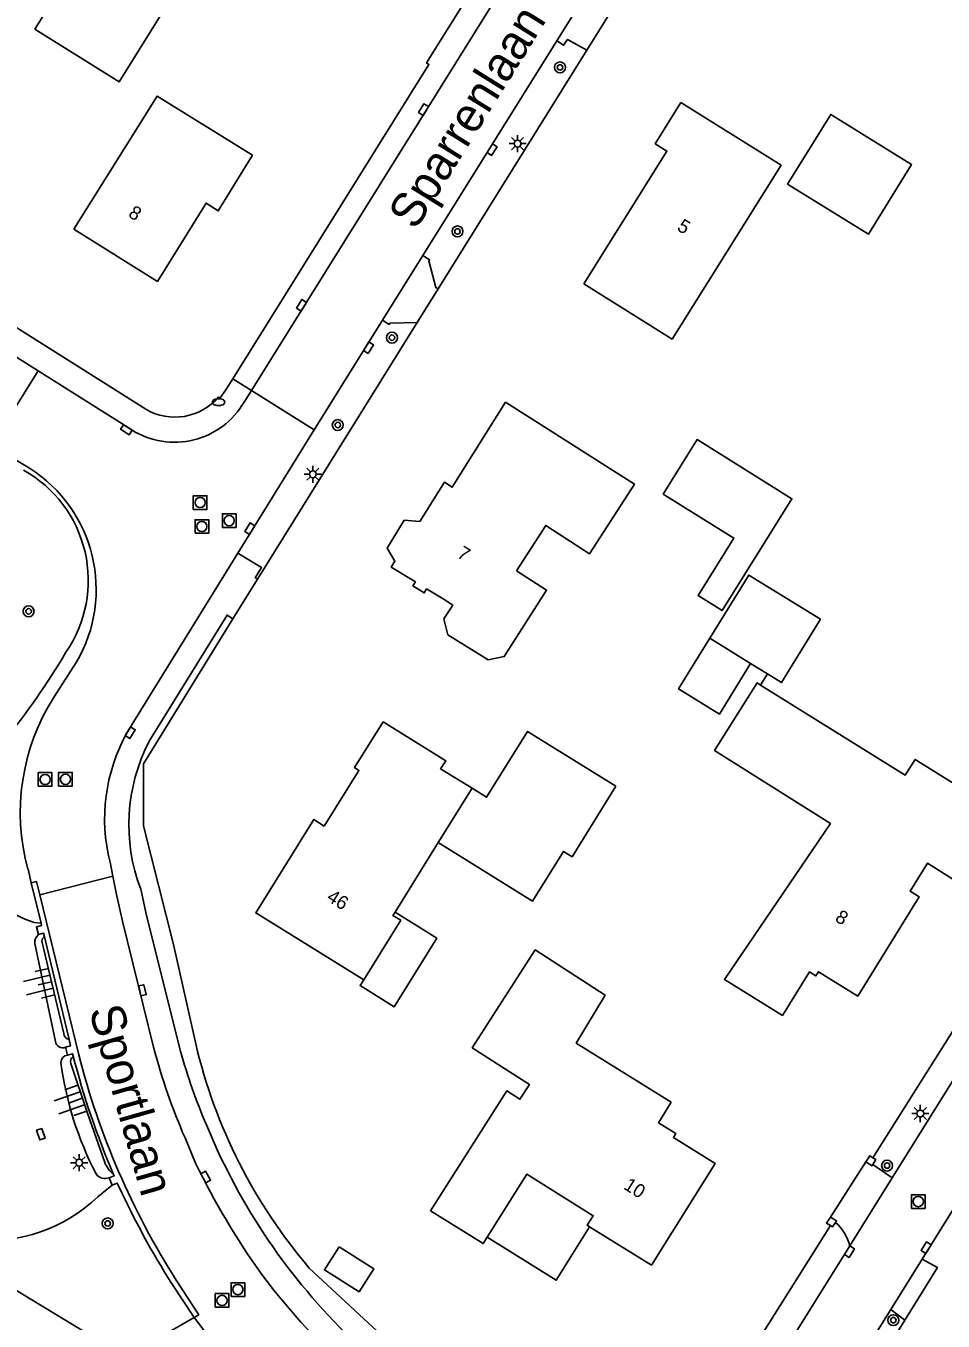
# Model space of a CAD drawing. Extents: x 136000 to 141000, y 400494 to 402006.
# Drawn here: x 138089.2 to 138156.3, y 401767.7 to 401862.5 of the extents above; entities that cross this region are included whole.
import ezdxf

# ---------------------------------------------------------------- set-up
doc = ezdxf.new("R2010")
doc.units = 0
for name, color, linetype in [('gg-afsc-erfafscheiding', 7, 'Continuous'), ('gg-afsc-muur', 7, 'Continuous'), ('gg-anno-huisnummerreeks BGT', 7, 'Continuous'), ('gg-anno-openbare ruimte label', 7, 'Continuous'), ('gg-bbg-bijgebouw', 7, 'Continuous'), ('gg-bbg-gedigitaliseerde bebouwing', 7, 'Continuous'), ('gg-bbg-gedigitaliseerde bijgebouw', 7, 'Continuous'), ('gg-bbg-hoofdgebouw', 7, 'Continuous'), ('gg-bbg-luifel en loopbrug', 7, 'Continuous'), ('gg-bbg-tussenscheiding', 7, 'Continuous'), ('gg-knt-bovenkant onderkant talud', 7, 'Continuous'), ('gg-knt-verharding', 7, 'Continuous'), ('gg-knt-verharding nz', 7, 'Continuous'), ('gt-bbg-plantopografie pand', 7, 'Continuous'), ('gt-grn-groengrens', 7, 'Continuous'), ('gt-grn-vlakafsluiter', 7, 'Continuous'), ('gt-grn-weggrens', 7, 'Continuous'), ('gt-symb-boom', 7, 'Continuous'), ('gt-symb-brandkraan', 7, 'Continuous'), ('gt-symb-kolk', 7, 'Continuous'), ('gt-symb-kolk center center', 7, 'Continuous'), ('gt-symb-lichtmast', 7, 'Continuous'), ('gt-symb-rioolschacht', 7, 'Continuous'), ('gt-symb-talud symbool', 7, 'Continuous')]:
    doc.layers.add(name, color=color, linetype=linetype)

# ---------------------------------------------------------------- blocks, each defined once
blk = doc.blocks.new('gt0-RS')
at = {"layer": 'gt-symb-rioolschacht'}
blk.add_lwpolyline([(-0.5, -0.5), (0.5, -0.5), (0.5, 0.5), (-0.5, 0.5)], close=True, dxfattribs=at)
blk.add_circle((0, 0), 0.375, dxfattribs=at)
blk = doc.blocks.new('gt0-BOOM')
at = {"layer": 'gt-symb-boom'}
for radius in [0.4, 0.2]:
    blk.add_circle((0, 0), radius, dxfattribs=at)
blk = doc.blocks.new('gt0-KOLK')
at = {"layer": 'gt-symb-kolk'}
blk.add_lwpolyline([(0, 0), (0.375, 0), (0.375, 0.4), (-0.375, 0.4), (-0.375, 0), (0, 0)], dxfattribs=at)
blk = doc.blocks.new('gt0-LMAST')
at = {"layer": 'gt-symb-lichtmast'}
for p, q in [((-0.182, 0.173), (-0.447, 0.438)), ((-0.005, 0.246), (-0.005, 0.621)), ((0.172, 0.173), (0.437, 0.438)), ((-0.255, -0.004), (-0.63, -0.004)), ((-0.182, -0.181), (-0.447, -0.446)), ((-0.005, -0.254), (-0.005, -0.629)), ((0.437, -0.446), (0.172, -0.181)), ((0.245, -0.004), (0.62, -0.004))]:
    blk.add_line(p, q, dxfattribs=at)
blk.add_circle((-0.005, -0.004), 0.25, dxfattribs=at)
blk = doc.blocks.new('gt0-BR')
at = {"layer": 'gt-symb-brandkraan'}
for centre, radius, start, end in [((-0.244, 0), 0.206, 107.56694, 252.43307), ((0.599, -2.664), 3, 106.89205, 107.56694), ((0, -0.691), 0.938, 73.10799, 106.89205), ((-0.599, -2.664), 3, 72.43309, 73.10799), ((0.244, 0), 0.206, 287.56695, 72.43309), ((0.599, 2.664), 3, 252.43307, 253.10797), ((0, 0.691), 0.938, 253.10797, 286.89206), ((-0.599, 2.664), 3, 286.89206, 287.56695)]:
    blk.add_arc(centre, radius, start, end, dxfattribs=at)
blk = doc.blocks.new('gt0-KOLKCC')
at = {"layer": 'gt-symb-kolk center center'}
blk.add_lwpolyline([(-0.375, 0.2), (0.375, 0.2), (0.375, -0.2), (-0.375, -0.2)], close=True, dxfattribs=at)
blk = doc.blocks.new('gt0-TALUD_1')
at = {"layer": 'gt-symb-talud symbool'}
for p, q in [((-1, -1), (-1, 0)), ((-0.5, -2), (-0.5, 0)), ((0, -1), (0, 0)), ((0.5, -2), (0.5, 0)), ((1, -1), (1, 0))]:
    blk.add_line(p, q, dxfattribs=at)

msp = doc.modelspace()

# ---------------------------------------------------------------- linework, layer by layer
at = {"layer": 'gg-afsc-erfafscheiding'}
msp.add_line((138143.466, 401815.033), (138142.956, 401814.214), dxfattribs=at)
at = {"layer": 'gg-afsc-muur'}
for points in [[(138151.168, 401779.625), (138150.94, 401779.767), (138150.649, 401779.317)], [(138151.172, 401779.138), (138151.396, 401779.483), (138151.168, 401779.625)], [(138150.649, 401779.317), (138151.104, 401779.033), (138151.172, 401779.138)], [(138148.058, 401775.277), (138147.772, 401774.838), (138148.065, 401774.662)], [(138148.438, 401774.896), (138148.51, 401775.007), (138148.058, 401775.277)], [(138148.065, 401774.662), (138148.224, 401774.568), (138148.438, 401774.896)]]:
    msp.add_lwpolyline(points, dxfattribs=at)
at = {"layer": 'gg-bbg-bijgebouw'}
for points in [[(138147.343, 401819.029), (138144.488, 401814.396), (138143.466, 401815.033)], [(138132.368, 401806.808), (138125.911, 401810.824), (138122.911, 401806), (138121.841, 401806.662)]]:
    msp.add_lwpolyline(points, dxfattribs=at)
at = {"layer": 'gg-bbg-gedigitaliseerde bebouwing'}
msp.add_line((138116.211, 401797.598), (138119.375, 401802.693), dxfattribs=at)
for points in [[(138092.721, 401847.59), (138098.801, 401857.307), (138105.791, 401852.99)], [(138137.121, 401856.84), (138144.452, 401852.26), (138136.472, 401839.538), (138130.031, 401843.57)], [(138124.301, 401834.93), (138133.726, 401828.927), (138130.438, 401823.826), (138127.23, 401825.895), (138125.094, 401822.581)], [(138120.079, 401817.88), (138123.015, 401816.068), (138124.202, 401816.305), (138127.295, 401821.162), (138125.094, 401822.581)], [(138142.956, 401814.214), (138142.702, 401814.372), (138139.585, 401809.437), (138148.063, 401804.08), (138140.311, 401792.671), (138144.561, 401790.037)], [(138113.921, 401792.64), (138116.626, 401797.002), (138116.059, 401797.354), (138116.211, 401797.598)], [(138131.591, 401791.531), (138126.466, 401794.827), (138121.861, 401787.668), (138126.038, 401784.981), (138125.342, 401783.9), (138124.382, 401784.517), (138118.811, 401775.75)]]:
    msp.add_lwpolyline(points, dxfattribs=at)
at = {"layer": 'gg-bbg-gedigitaliseerde bijgebouw'}
msp.add_line((138143.466, 401815.033), (138142.223, 401815.799), dxfattribs=at)
for points in [[(138089.869, 401862.214), (138093.374, 401867.836), (138099.541, 401863.992), (138096.036, 401858.369), (138089.869, 401862.214)], [(138144.923, 401850.883), (138148.091, 401855.979), (138154.004, 401852.304), (138150.836, 401847.208), (138144.923, 401850.883)], [(138135.822, 401828.198), (138138.308, 401832.183), (138145.245, 401827.856), (138140.137, 401819.667), (138138.376, 401820.766), (138140.998, 401824.969), (138135.822, 401828.198)], [(138139.232, 401817.642), (138142.084, 401822.27), (138147.343, 401819.029)], [(138142.223, 401815.799), (138139.94, 401812.094), (138136.949, 401813.937), (138139.232, 401817.642)], [(138132.368, 401806.808), (138129.163, 401801.655), (138128.537, 401802.045), (138126.272, 401798.403), (138119.375, 401802.693)]]:
    msp.add_lwpolyline(points, dxfattribs=at)
at = {"layer": 'gg-bbg-hoofdgebouw'}
for points in [[(138137.121, 401856.84), (138135.251, 401853.83), (138136.101, 401853.29), (138130.031, 401843.57)], [(138092.721, 401847.59), (138098.821, 401843.75), (138102.391, 401849.49), (138103.281, 401848.92), (138105.791, 401852.99)], [(138118.016, 401826.18), (138119.821, 401829.06), (138120.391, 401828.69), (138124.301, 401834.93)], [(138120.079, 401817.88), (138119.791, 401819.055), (138120.434, 401820.065), (138119.722, 401820.518), (138118.524, 401821.255), (138118.347, 401820.964), (138117.513, 401821.472), (138117.698, 401821.762), (138115.936, 401822.847), (138116.202, 401823.288), (138115.624, 401824.234), (138116.882, 401826.273), (138118.016, 401826.18)], [(138142.956, 401814.214), (138153.535, 401807.622), (138154.254, 401808.776), (138160.201, 401805.07)], [(138113.921, 401792.64), (138106.021, 401797.54), (138110.271, 401804.38), (138111.021, 401803.89), (138113.571, 401807.97), (138113.241, 401808.19), (138115.331, 401811.52)], [(138121.841, 401806.662), (138119.548, 401808.079), (138119.916, 401808.674), (138115.331, 401811.52)], [(138144.561, 401790.037), (138146.537, 401793.224), (138147.004, 401792.934), (138147.189, 401793.232), (138150.061, 401791.45), (138154.561, 401798.71), (138153.891, 401799.13), (138155.161, 401801.17), (138157.021, 401800), (138160.201, 401805.07)], [(138136.411, 401783.687), (138129.463, 401788.01), (138131.591, 401791.531)], [(138136.411, 401783.687), (138135.481, 401782.19), (138136.751, 401781.39), (138136.571, 401781.11), (138139.631, 401779.2), (138134.961, 401771.75), (138130.448, 401774.57)], [(138130.448, 401774.57), (138130.271, 401774.68), (138130.711, 401775.38), (138125.841, 401778.42), (138122.955, 401773.809)], [(138122.955, 401773.809), (138122.661, 401773.34), (138118.811, 401775.75)]]:
    msp.add_lwpolyline(points, dxfattribs=at)
at = {"layer": 'gg-bbg-luifel en loopbrug'}
for points in [[(138113.921, 401792.64), (138113.659, 401792.219), (138116.15, 401790.67), (138119.274, 401795.692), (138116.211, 401797.598)], [(138130.448, 401774.57), (138128.002, 401770.656), (138122.955, 401773.809)]]:
    msp.add_lwpolyline(points, dxfattribs=at)
at = {"layer": 'gg-bbg-tussenscheiding'}
for p, q in [((138142.223, 401815.799), (138139.232, 401817.642)), ((138119.375, 401802.693), (138121.841, 401806.662))]:
    msp.add_line(p, q, dxfattribs=at)
at = {"layer": 'gg-knt-bovenkant onderkant talud'}
for p, q in [((138090.313, 401796.788), (138089.812, 401796.829)), ((138091.363, 401788.127), (138089.859, 401795.309)), ((138091.989, 401788.727), (138090.381, 401795.483)), ((138094.474, 401776.76), (138095.525, 401777.616))]:
    msp.add_line(p, q, dxfattribs=at)
msp.add_lwpolyline([(138094.985, 401779.265), (138093.705, 401782.878), (138092.497, 401786.516)], dxfattribs=at)
for centre, radius, start, end in [((138084.524, 401821.875), 9.245, 325.30152, 60.8671), ((138049.97, 401841.218), 48.811, 320.36034, 329.72746), ((138092.325, 401804.522), 8.093, 180.58815, 251.913), ((138090.542, 401795.402), 0.689, 127.31151, 187.76647), ((138090.72, 401795.496), 0.339, 118.30931, 182.28006), ((138091.9, 401788.218), 0.545, 189.58294, 290.70778), ((138092.428, 401788.718), 0.439, 178.79724, 262.17115), ((138092.348, 401786.556), 0.591, 99.88324, 176.73318), ((138116.828, 401790.029), 25.306, 187.81105, 207.26631), ((138092.901, 401786.676), 0.434, 121.33044, 201.60555), ((138096.924, 401780.03), 2.084, 201.52942, 231.31181), ((138095.01, 401778.961), 0.856, 217.81283, 289.88986), ((138086.487, 401785.146), 11.581, 264.58799, 313.60203)]:
    msp.add_arc(centre, radius, start, end, dxfattribs=at)
at = {"layer": 'gg-knt-verharding'}
for p, q in [((138118.233, 401845.66), (138128.04, 401861.357)), ((138072.411, 401850.543), (138097.981, 401834.396)), ((138110.3, 401832.89), (138115.287, 401840.932)), ((138086.913, 401832.123), (138090.113, 401837.205)), ((138090.113, 401837.205), (138096.95, 401832.885)), ((138105.162, 401834.918), (138105.707, 401835.775)), ((138110.3, 401832.89), (138105.707, 401835.775)), ((138110.3, 401832.89), (138104.705, 401823.866)), ((138087.585, 401831.216), (138089.46, 401830.089)), ((138091.271, 401813.344), (138092.888, 401815.868)), ((138089.597, 401799.737), (138089.359, 401800.741)), ((138095.562, 401800.241), (138095.37, 401801.248)), ((138090.313, 401796.788), (138089.597, 401799.737)), ((138095.562, 401800.241), (138090.225, 401798.864)), ((138093.079, 401787.144), (138090.225, 401798.864)), ((138164.896, 401797.893), (138152.572, 401778.158)), ((138092.368, 401788.283), (138090.559, 401795.795)), ((138092.246, 401787.139), (138092.093, 401787.708)), ((138103.197, 401780.205), (138102.41, 401782.02)), ((138101.624, 401779.231), (138100.846, 401781.076)), ((138152.572, 401778.158), (138151.172, 401779.138)), ((138095.525, 401777.616), (138095.301, 401778.156)), ((138157.685, 401776.862), (138154.781, 401772.206)), ((138154.781, 401772.206), (138155.905, 401771.599)), ((138101.505, 401767.94), (138099.865, 401770.437)), ((138152.493, 401768.526), (138153.507, 401767.742))]:
    msp.add_line(p, q, dxfattribs=at)
for points in [[(138154.656, 401917.039), (138142.353, 401897.48), (138139.549, 401892.932), (138139.333, 401893.043), (138118.518, 401859.742), (138118.685, 401859.639), (138104.339, 401836.634)], [(138155.981, 401916.089), (138143.465, 401896.181), (138123.37, 401864.092), (138105.707, 401835.775)], [(138090.113, 401837.205), (138061.341, 401855.384), (138027.419, 401876.763)], [(138128.04, 401861.357), (138128.542, 401861.04), (138128.835, 401861.462), (138130.239, 401860.681)], [(138119.366, 401843.21), (138119.201, 401843.306), (138118.684, 401845.255), (138118.739, 401845.336), (138118.233, 401845.66)], [(138115.287, 401840.932), (138115.777, 401840.591), (138115.85, 401840.711), (138117.838, 401840.755)], [(138104.339, 401836.634), (138103.835, 401835.825), (138103.426, 401835.229), (138103.299, 401835.297)], [(138104.705, 401823.866), (138097.1, 401811.557), (138096.593, 401810.702)], [(138104.705, 401823.866), (138106.433, 401822.823), (138105.981, 401822.075), (138106.15, 401821.971)], [(138098.224, 401810.098), (138103.922, 401819.34), (138104.349, 401819.074)], [(138090.225, 401798.864), (138089.989, 401799.833), (138089.597, 401799.737)], [(138098.54, 401787.709), (138096.28, 401796.927), (138095.842, 401798.89), (138095.562, 401800.241)], [(138100.507, 401787.427), (138098.038, 401797.345), (138097.603, 401799.28)], [(138090.124, 401795.95), (138089.976, 401796.528), (138090.354, 401796.621), (138090.313, 401796.788)], [(138090.124, 401795.95), (138090.499, 401796.047), (138090.559, 401795.795)], [(138092.368, 401788.283), (138092.48, 401787.817), (138092.093, 401787.708)], [(138092.246, 401787.139), (138092.626, 401787.236), (138092.675, 401787.047)], [(138063.71, 401784.937), (138096.515, 401765.055), (138101.505, 401767.94)], [(138095.301, 401778.156), (138095.664, 401778.309), (138095.621, 401778.403)], [(138095.525, 401777.616), (138095.894, 401777.769), (138096.005, 401777.524)], [(138149.474, 401773.166), (138139.427, 401757.087), (138138.212, 401755.577)], [(138100.205, 401770.663), (138101.85, 401768.139), (138101.505, 401767.94)], [(138152.493, 401768.526), (138143.722, 401754.507), (138142.872, 401752.754)]]:
    msp.add_lwpolyline(points, dxfattribs=at)
for centre, radius, start, end in [((138100.076, 401837.862), 5.877, 237.87168, 329.93799), ((138100.102, 401838.024), 4.202, 239.69451, 319.53749), ((138083.822, 401821.206), 10.521, 329.51119, 57.59423), ((138104.435, 401804.9), 15.64, 147.32373, 195.42316), ((138107.8, 401804.446), 12.835, 150.82906, 194.42888), ((138110.053, 401803.992), 13.312, 152.69763, 200.73153), ((138148.315, 401801.246), 57.008, 194.32169, 212.44337), ((138144.373, 401799.926), 47.433, 194.92515, 203.41544), ((138144.409, 401799.84), 45.623, 195.78786, 202.9913), ((138148.611, 401801.287), 57.72, 194.28257, 203.35713), ((138146.955, 401800.602), 48.279, 204.99196, 216.08481), ((138152.158, 401803.707), 56.149, 205.8429, 215.5335), ((138151.227, 401803.007), 60.818, 204.77124, 212.37942), ((138146.203, 401772.383), 3.363, 13.46952, 48.36054), ((138147.721, 401801.804), 49.608, 216.68572, 238.47879), ((138148.763, 401802.983), 52.984, 217.03043, 239.25043)]:
    msp.add_arc(centre, radius, start, end, dxfattribs=at)
at = {"layer": 'gg-knt-verharding nz'}
for p, q in [((138128.04, 401861.357), (138131.766, 401867.339)), ((138115.287, 401840.932), (138118.233, 401845.66)), ((138152.572, 401778.158), (138149.474, 401773.166)), ((138154.781, 401772.206), (138152.493, 401768.526))]:
    msp.add_line(p, q, dxfattribs=at)
at = {"layer": 'gt-bbg-plantopografie pand'}
msp.add_lwpolyline([(138112.117, 401773.108), (138111.044, 401771.42), (138113.576, 401769.811), (138114.649, 401771.499), (138112.117, 401773.108)], dxfattribs=at)
at = {"layer": 'gt-grn-groengrens'}
for p, q in [((138119.366, 401843.21), (138130.239, 401860.681)), ((138106.15, 401821.971), (138117.838, 401840.755)), ((138153.507, 401767.742), (138149.746, 401761.692))]:
    msp.add_line(p, q, dxfattribs=at)
at = {"layer": 'gt-grn-vlakafsluiter'}
for p, q in [((138130.239, 401860.681), (138132.941, 401865.023)), ((138117.838, 401840.755), (138119.366, 401843.21)), ((138104.349, 401819.074), (138106.15, 401821.971)), ((138151.168, 401779.625), (138165.165, 401801.878)), ((138150.649, 401779.317), (138148.058, 401775.277)), ((138155.905, 401771.599), (138153.507, 401767.742))]:
    msp.add_line(p, q, dxfattribs=at)
for points in [[(138101.632, 401787.959), (138100.012, 401795.227), (138097.801, 401803.904), (138097.81, 401808.447), (138104.349, 401819.074)], [(138109.937, 401771.549), (138118.566, 401763.53), (138126.838, 401758.126), (138132.908, 401755.984), (138137.556, 401757.959), (138148.065, 401774.662)]]:
    msp.add_lwpolyline(points, dxfattribs=at)
msp.add_arc((138139.685, 401796.911), 39.092, 193.2379, 220.44948, dxfattribs=at)
at = {"layer": 'gt-grn-weggrens'}
msp.add_line((138105.707, 401835.775), (138104.339, 401836.634), dxfattribs=at)
msp.add_arc((138158.027, 401810.21), 70.579, 216.791, 227.42946, dxfattribs=at)

# ---------------------------------------------------------------- block references
at = {"layer": 'gt-symb-boom'}
for p in [(138128.279, 401859.417), (138120.778, 401847.415), (138115.987, 401839.639), (138112.019, 401833.244), (138089.403, 401819.614), (138152.208, 401779.051), (138095.188, 401774.818), (138152.662, 401767.736)]:
    msp.add_blockref('gt0-BOOM', p, dxfattribs=at)
at = {"layer": 'gt-symb-brandkraan'}
msp.add_blockref('gt0-BR', (138103.303, 401834.923), dxfattribs=at)
at = {"layer": 'gt-symb-kolk'}
for p, rotation in [((138118.465, 401856.227), 58.04251865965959), ((138123.137, 401853.509), -121.99768423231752), ((138109.531, 401841.905), 58.042518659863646), ((138114.096, 401839.012), -121.80522259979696), ((138096.66, 401833.069), 147.71573664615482), ((138105.754, 401825.56), 58.19477740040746), ((138096.673, 401810.832), -121.58794123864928), ((138097.529, 401791.83), -76.22209954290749), ((138102.179, 401778.117), -61.048854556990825), ((138149.285, 401772.863), -121.99768423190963), ((138155.233, 401772.93), 58.053636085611)]:
    msp.add_blockref('gt0-KOLK', p, dxfattribs=dict(at, rotation=rotation))
at = {"layer": 'gt-symb-kolk center center', "rotation": -71.74622905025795}
msp.add_blockref('gt0-KOLKCC', (138090.295, 401781.344), dxfattribs=at)
at = {"layer": 'gt-symb-lichtmast'}
for p in [(138125.178, 401853.841), (138110.201, 401829.647), (138154.642, 401782.863), (138093.108, 401779.264)]:
    msp.add_blockref('gt0-LMAST', p, dxfattribs=at)
at = {"layer": 'gt-symb-rioolschacht'}
for p in [(138101.951, 401827.574), (138102.076, 401825.82), (138104.077, 401826.248), (138090.61, 401807.306), (138092.098, 401807.32), (138154.489, 401776.415), (138104.716, 401769.975), (138103.553, 401769.182)]:
    msp.add_blockref('gt0-RS', p, dxfattribs=at)
at = {"layer": 'gt-symb-talud symbool'}
for p, xscale, yscale, rotation in [((138091.083, 401792.508), 0.999536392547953, 0.999536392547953, -76.51987378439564), ((138093.331, 401783.979), 1.0003484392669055, 1.000348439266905, -70.67751762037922)]:
    msp.add_blockref('gt0-TALUD_1', p, dxfattribs=dict(at, xscale=xscale, yscale=yscale, rotation=rotation))

# ---------------------------------------------------------------- texts
at = {"layer": 'gg-anno-huisnummerreeks BGT'}
for s, rotation, p in [('8', 328.1, (138096.627, 401848.532)), ('5', 328, (138136.774, 401847.55)), ('7', 328, (138120.676, 401823.615)), ('46', 328.2, (138111.141, 401798.482)), ('8', 328.2, (138148.33, 401796.986)), ('10', 327.9, (138132.857, 401777.388))]:
    msp.add_text(s, height=1, rotation=rotation, dxfattribs=at).set_placement(p)
at = {"layer": 'gg-anno-openbare ruimte label'}
for s, rotation, p in [('Sparrenlaan', 58.1, (138117.704, 401847.433)), ('Sportlaan', 285.8, (138093.803, 401790.43))]:
    msp.add_text(s, height=2.5, rotation=rotation, dxfattribs=at).set_placement(p)

doc.saveas('drawing.dxf')
